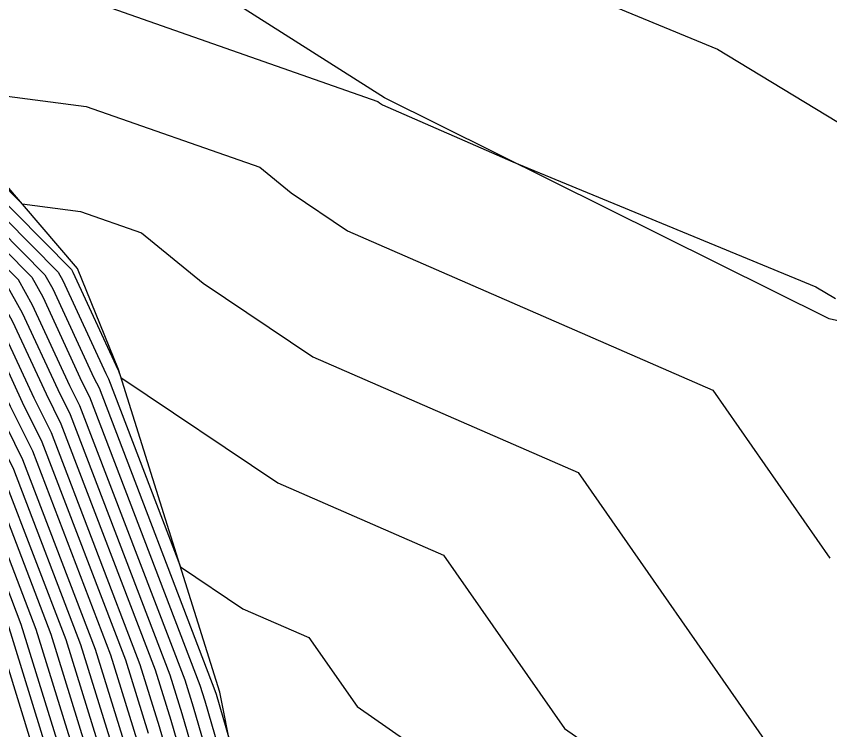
# Model space of a CAD drawing. Extents: x 2188792 to 2191981, y 386090 to 389710.
# Drawn here: x 2189328.6 to 2189349.98, y 386680.78 to 386699.54 of the extents above; entities that cross this region are included whole.
import ezdxf

# ---------------------------------------------------------------- set-up
doc = ezdxf.new("R2010")
doc.units = 0
for name, color, linetype in [('DTM Contours Major', 7, 'Continuous'), ('DTM Contours Minor', 7, 'Continuous'), ('PH Exist DTM Breakline', 7, 'Continuous')]:
    doc.layers.add(name, color=color, linetype=linetype)

msp = doc.modelspace()

# ---------------------------------------------------------------- linework, layer by layer
at = {"layer": 'DTM Contours Major'}
for points in [[(2189283.924, 386726.215), (2189290.367, 386721.559), (2189290.55, 386721.536), (2189296.917, 386716.947), (2189297.716, 386716.537), (2189297.74, 386716.54), (2189304.088, 386711.981), (2189304.603, 386711.616), (2189310.917, 386707.968), (2189311.421, 386707.734), (2189311.658, 386707.637), (2189317.979, 386703.983), (2189318.297, 386703.751), (2189323.906, 386699.428), (2189324.042, 386699.338), (2189324.263, 386699.155), (2189328.756, 386694.606), (2189330.289, 386694.406), (2189331.889, 386693.845), (2189333.507, 386692.525), (2189336.392, 386690.588), (2189343.366, 386687.541), (2189348.457, 386680.232)], [(2189335.474, 386673.747), (2189333.256, 386681.371), (2189333.035, 386682.085), (2189330.274, 386689.297), (2189330.011, 386689.824), (2189329.029, 386691.947), (2189328.658, 386692.615), (2189323.78, 386697.553), (2189322.876, 386698.301), (2189322.322, 386698.67), (2189317.86, 386702.109), (2189316.768, 386702.905), (2189311.74, 386705.811), (2189310.939, 386706.14), (2189309.237, 386706.931), (2189304.215, 386709.833), (2189302.501, 386711.047), (2189297.452, 386714.673), (2189297.367, 386714.664), (2189294.523, 386716.121), (2189289.459, 386719.771), (2189288.754, 386719.86), (2189283.629, 386723.563)], [(2189283.335, 386720.911), (2189287.141, 386718.161), (2189288.367, 386718.007), (2189292.128, 386715.296), (2189297.019, 386712.79), (2189297.164, 386712.806), (2189300.914, 386710.113), (2189303.827, 386708.049), (2189307.556, 386705.894), (2189310.458, 386704.547), (2189311.823, 386703.986), (2189315.556, 386701.828), (2189317.424, 386700.466), (2189320.737, 386697.913), (2189321.71, 386697.264), (2189323.298, 386695.951), (2189326.92, 386692.283), (2189327.707, 386690.867), (2189328.437, 386689.291), (2189329.024, 386688.111), (2189331.075, 386682.755), (2189331.769, 386680.517)], [(2189285.527, 386716.462), (2189287.275, 386716.243), (2189289.733, 386714.471), (2189296.67, 386710.916), (2189296.876, 386710.939), (2189299.326, 386709.179), (2189303.439, 386706.265), (2189305.876, 386704.857), (2189309.977, 386702.953), (2189311.905, 386702.16), (2189314.345, 386700.75), (2189316.987, 386698.824), (2189319.152, 386697.155), (2189320.544, 386696.227), (2189322.815, 386694.349), (2189325.183, 386691.952), (2189326.385, 386689.787), (2189326.862, 386688.757), (2189327.775, 386686.925), (2189329.115, 386683.425), (2189330.282, 386679.662)]]:
    msp.add_lwpolyline(points, dxfattribs=at)
at = {"layer": 'DTM Contours Minor'}
for points in [[(2189285.305, 386729.66), (2189288.683, 386727.389), (2189291.776, 386724.96), (2189294.936, 386722.837), (2189298.292, 386720.172), (2189301.194, 386718.223), (2189304.865, 386715.269), (2189307.673, 386713.692), (2189311.349, 386711.645), (2189314.539, 386709.851), (2189317.723, 386708.077), (2189321.357, 386706.03), (2189323.525, 386704.832), (2189328.947, 386703.333), (2189330.176, 386704.45), (2189331.648, 386703.421), (2189337.198, 386703.603), (2189341.269, 386701.058), (2189347.032, 386698.677), (2189351.321, 386696.077)], [(2189285.442, 386727.148), (2189291.099, 386722.706), (2189291.72, 386722.289), (2189297.872, 386717.404), (2189298.007, 386717.313), (2189299.577, 386716.05), (2189304.723, 386712.354), (2189304.759, 386712.33), (2189311.59, 386708.383), (2189311.613, 386708.372), (2189311.625, 386708.367), (2189318.463, 386704.414), (2189318.471, 386704.408), (2189319.188, 386703.856), (2189324.171, 386701.102), (2189326.42, 386700.48), (2189330.587, 386699.939), (2189338.106, 386697.302), (2189338.149, 386697.266), (2189338.226, 386697.215), (2189341.653, 386695.717), (2189349.617, 386692.427), (2189350.126, 386692.118)], [(2189283.983, 386726.745), (2189290.69, 386721.899), (2189290.769, 386721.889), (2189297.396, 386717.112), (2189297.786, 386716.912), (2189297.797, 386716.913), (2189304.406, 386712.168), (2189304.681, 386711.973), (2189311.253, 386708.176), (2189311.517, 386708.053), (2189311.641, 386708.002), (2189318.221, 386704.199), (2189318.384, 386704.08), (2189324.223, 386699.579), (2189324.275, 386699.545), (2189324.359, 386699.475), (2189326.073, 386697.74), (2189330.438, 386697.173), (2189334.998, 386695.573), (2189335.828, 386694.896), (2189337.309, 386693.902), (2189346.904, 386689.709), (2189349.98, 386685.292)], [(2189283.747, 386724.623), (2189289.399, 386720.539), (2189289.895, 386720.477), (2189295.48, 386716.452), (2189297.507, 386715.413), (2189297.567, 386715.42), (2189303.136, 386711.421), (2189304.37, 386710.546), (2189309.909, 386707.346), (2189311.132, 386706.778), (2189311.707, 386706.542), (2189317.252, 386703.337), (2189318.035, 386702.766), (2189322.955, 386698.973), (2189323.342, 386698.715), (2189323.973, 386698.194), (2189329.353, 386692.747), (2189329.558, 386692.379), (2189330.641, 386690.037), (2189330.774, 386689.771), (2189333.819, 386681.817), (2189333.851, 386681.713), (2189334.202, 386680.505)], [(2189283.688, 386724.093), (2189289.077, 386720.2), (2189289.677, 386720.124), (2189295.001, 386716.287), (2189297.437, 386715.038), (2189297.509, 386715.046), (2189302.819, 386711.234), (2189304.293, 386710.189), (2189309.573, 386707.139), (2189311.036, 386706.459), (2189311.724, 386706.177), (2189317.01, 386703.121), (2189317.948, 386702.437), (2189322.638, 386698.822), (2189323.109, 386698.508), (2189323.877, 386697.873), (2189329.006, 386692.681), (2189329.293, 386692.163), (2189330.326, 386689.931), (2189330.524, 386689.534), (2189333.427, 386681.951), (2189333.553, 386681.542), (2189334.943, 386676.768)], [(2189335.063, 386673.969), (2189332.958, 386681.2), (2189332.643, 386682.219), (2189330.024, 386689.059), (2189329.696, 386689.717), (2189328.765, 386691.731), (2189328.31, 386692.548), (2189323.684, 386697.232), (2189322.643, 386698.093), (2189322.005, 386698.519), (2189317.773, 386701.78), (2189316.525, 386702.69), (2189311.757, 386705.446), (2189310.843, 386705.822), (2189308.901, 386706.724), (2189304.138, 386709.476), (2189302.184, 386710.86), (2189297.394, 386714.3), (2189297.298, 386714.289), (2189294.044, 386715.956), (2189289.24, 386719.418), (2189288.431, 386719.52), (2189283.57, 386723.032)], [(2189283.512, 386722.502), (2189288.109, 386719.18), (2189289.022, 386719.066), (2189293.565, 386715.791), (2189297.228, 386713.914), (2189297.336, 386713.926), (2189301.866, 386710.674), (2189304.06, 386709.119), (2189308.565, 386706.517), (2189310.747, 386705.503), (2189311.773, 386705.081), (2189316.283, 386702.474), (2189317.686, 386701.452), (2189321.688, 386698.367), (2189322.41, 386697.886), (2189323.587, 386696.912), (2189327.963, 386692.482), (2189328.5, 386691.515), (2189329.381, 386689.611), (2189329.774, 386688.822), (2189332.251, 386682.353), (2189332.661, 386681.029), (2189334.651, 386674.19)], [(2189334.24, 386674.411), (2189332.364, 386680.859), (2189331.859, 386682.487), (2189329.524, 386688.585), (2189329.066, 386689.504), (2189328.236, 386691.299), (2189327.615, 386692.416), (2189323.491, 386696.592), (2189322.176, 386697.679), (2189321.371, 386698.216), (2189317.598, 386701.123), (2189316.041, 386702.259), (2189311.79, 386704.716), (2189310.651, 386705.184), (2189308.229, 386706.309), (2189303.982, 386708.762), (2189301.549, 386710.487), (2189297.279, 386713.553), (2189297.158, 386713.539), (2189293.086, 386715.626), (2189288.804, 386718.713), (2189287.786, 386718.84), (2189283.453, 386721.972)], [(2189283.394, 386721.441), (2189287.463, 386718.501), (2189288.585, 386718.36), (2189292.607, 386715.461), (2189297.089, 386713.165), (2189297.221, 386713.179), (2189301.231, 386710.3), (2189303.905, 386708.406), (2189307.892, 386706.102), (2189310.554, 386704.865), (2189311.806, 386704.351), (2189315.798, 386702.043), (2189317.511, 386700.795), (2189321.054, 386698.064), (2189321.943, 386697.471), (2189323.394, 386696.271), (2189327.268, 386692.35), (2189327.971, 386691.083), (2189328.751, 386689.397), (2189329.274, 386688.348), (2189331.467, 386682.621), (2189332.066, 386680.688)], [(2189331.471, 386680.346), (2189330.683, 386682.889), (2189328.774, 386687.874), (2189328.122, 386689.184), (2189327.443, 386690.651), (2189326.573, 386692.217), (2189323.201, 386695.631), (2189321.477, 386697.057), (2189320.42, 386697.761), (2189317.337, 386700.138), (2189315.314, 386701.612), (2189311.839, 386703.621), (2189310.362, 386704.228), (2189307.22, 386705.687), (2189303.749, 386707.692), (2189300.596, 386709.926), (2189297.106, 386712.433), (2189296.949, 386712.415), (2189291.649, 386715.131), (2189288.149, 386717.654), (2189286.818, 386717.821), (2189283.276, 386720.38)], [(2189283.217, 386719.85), (2189286.495, 386717.481), (2189287.93, 386717.301), (2189291.17, 386714.966), (2189296.88, 386712.04), (2189297.048, 386712.059), (2189300.279, 386709.74), (2189303.672, 386707.336), (2189306.884, 386705.48), (2189310.265, 386703.909), (2189311.856, 386703.256), (2189315.072, 386701.396), (2189317.249, 386699.809), (2189320.103, 386697.609), (2189321.244, 386696.849), (2189323.105, 386695.31), (2189326.225, 386692.151), (2189327.178, 386690.435), (2189327.807, 386689.077), (2189328.525, 386687.636), (2189330.291, 386683.023), (2189331.174, 386680.175)], [(2189283.158, 386719.32), (2189286.173, 386717.141), (2189287.712, 386716.948), (2189290.691, 386714.801), (2189296.81, 386711.666), (2189296.991, 386711.686), (2189299.961, 386709.553), (2189303.594, 386706.979), (2189306.548, 386705.272), (2189310.169, 386703.59), (2189311.872, 386702.89), (2189314.829, 386701.181), (2189317.162, 386699.481), (2189319.786, 386697.458), (2189321.011, 386696.642), (2189323.008, 386694.99), (2189325.878, 386692.085), (2189326.914, 386690.219), (2189327.492, 386688.971), (2189328.275, 386687.399), (2189329.899, 386683.157), (2189330.876, 386680.004)], [(2189285.85, 386716.802), (2189287.494, 386716.595), (2189290.212, 386714.636), (2189296.74, 386711.291), (2189296.933, 386711.312), (2189299.644, 386709.366), (2189303.516, 386706.622), (2189306.212, 386705.065), (2189310.073, 386703.271), (2189311.889, 386702.525), (2189314.587, 386700.965), (2189317.075, 386699.152), (2189319.469, 386697.306), (2189320.778, 386696.434), (2189322.912, 386694.669), (2189325.53, 386692.019), (2189326.65, 386690.003), (2189327.177, 386688.864), (2189328.025, 386687.162), (2189329.507, 386683.291), (2189330.579, 386679.833)], [(2189285.205, 386716.122), (2189287.057, 386715.89), (2189289.254, 386714.306), (2189296.601, 386710.541), (2189296.818, 386710.566), (2189299.009, 386708.993), (2189303.361, 386705.909), (2189305.54, 386704.65), (2189309.88, 386702.634), (2189311.922, 386701.795), (2189314.103, 386700.534), (2189316.9, 386698.495), (2189318.836, 386697.003), (2189320.311, 386696.02), (2189322.719, 386694.029), (2189324.835, 386691.886), (2189326.121, 386689.571), (2189326.547, 386688.65), (2189327.525, 386686.688), (2189328.723, 386683.559), (2189329.984, 386679.491)], [(2189284.882, 386715.782), (2189286.839, 386715.537), (2189288.775, 386714.141), (2189296.531, 386710.167), (2189296.76, 386710.192), (2189298.691, 386708.806), (2189303.283, 386705.552), (2189305.204, 386704.443), (2189309.784, 386702.315), (2189311.938, 386701.43), (2189313.86, 386700.319), (2189316.813, 386698.167), (2189318.519, 386696.852), (2189320.078, 386695.812), (2189322.622, 386693.708), (2189324.488, 386691.82), (2189325.857, 386689.356), (2189326.232, 386688.544), (2189327.275, 386686.451), (2189328.331, 386683.693), (2189329.687, 386679.32)], [(2189284.559, 386715.442), (2189286.62, 386715.184), (2189288.296, 386713.976), (2189296.461, 386709.792), (2189296.703, 386709.819), (2189298.374, 386708.619), (2189303.206, 386705.195), (2189304.868, 386704.235), (2189309.688, 386701.996), (2189311.955, 386701.065), (2189313.618, 386700.103), (2189316.725, 386697.838), (2189318.202, 386696.7), (2189319.845, 386695.605), (2189322.526, 386693.388), (2189324.14, 386691.754), (2189325.592, 386689.14), (2189325.917, 386688.437), (2189327.025, 386686.214), (2189327.939, 386683.827), (2189329.389, 386679.149)], [(2189324.166, 386698.834), (2189330.048, 386692.879), (2189330.086, 386692.811), (2189331.271, 386690.251), (2189331.273, 386690.245), (2189331.351, 386690.044), (2189335.475, 386687.275), (2189339.828, 386685.373), (2189343.006, 386680.81), (2189346.363, 386678.47)], [(2189324.07, 386698.514), (2189329.701, 386692.813), (2189329.822, 386692.595), (2189330.956, 386690.144), (2189331.024, 386690.008), (2189332.916, 386685.064), (2189334.558, 386683.962), (2189336.29, 386683.205), (2189337.555, 386681.389), (2189343.531, 386677.223)]]:
    msp.add_lwpolyline(points, dxfattribs=at)
at = {"layer": 'PH Exist DTM Breakline'}
for points in [[(2189406.773, 386683.091), (2189395.078, 386683.137), (2189387.259, 386683.816), (2189379.439, 386684.495), (2189371.528, 386686.362), (2189362.648, 386688.714), (2189349.965, 386691.586), (2189338.276, 386697.396), (2189330.71, 386702.211), (2189323.145, 386707.025), (2189317.096, 386711.12), (2189311.047, 386715.214), (2189304.998, 386719.309), (2189298.795, 386723.494), (2189292.593, 386727.679), (2189286.39, 386731.864), (2189278.068, 386737.187), (2189269.745, 386742.511), (2189258.103, 386748.38), (2189250.807, 386749.077)], [(2189335.549, 386673.707), (2189333.952, 386681.771), (2189331.284, 386690.255), (2189330.208, 386692.91), (2189324.419, 386699.673), (2189318.476, 386704.426), (2189311.623, 386708.404), (2189304.77, 386712.382), (2189297.852, 386717.269), (2189290.934, 386722.155), (2189284.016, 386727.042), (2189275.806, 386732.202), (2189267.596, 386737.363), (2189256.58, 386743.167), (2189252.311, 386744.74)]]:
    msp.add_lwpolyline(points, dxfattribs=at)

doc.saveas('drawing.dxf')
